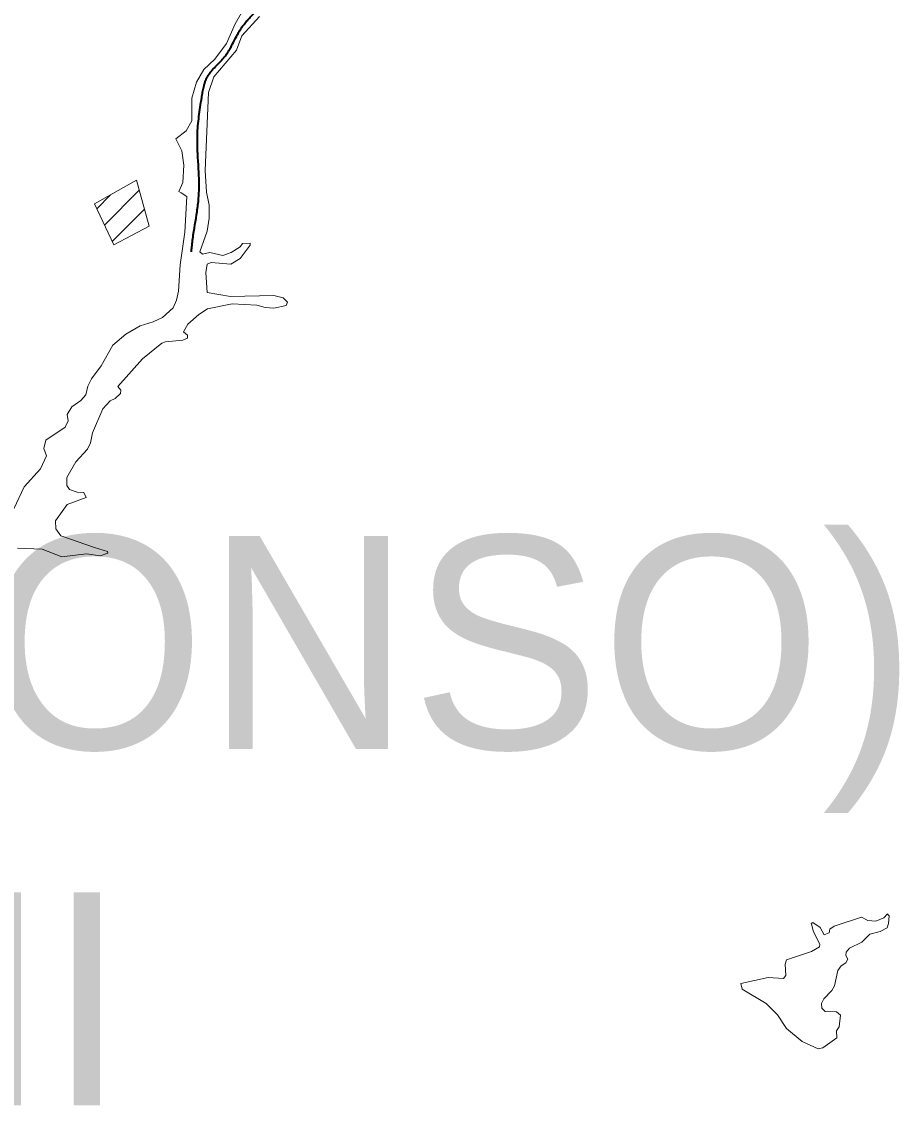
# Model space of a CAD drawing. Extents: x 553962 to 842807, y 8883888 to 9032388.
# Drawn here: x 581768 to 583830, y 8913310 to 8915863 of the extents above; entities that cross this region are included whole.
import ezdxf

# ---------------------------------------------------------------- set-up
doc = ezdxf.new("R2010")
doc.units = 0
doc.header["$LTSCALE"] = 200
doc.linetypes.add('LONG_DASH_SHORT_DASH', pattern=[9.9, 6, -1.2, 1.5, -1.2])
doc.layers.add('6', color=7, linetype='Continuous', lineweight=13)

msp = doc.modelspace()

# ---------------------------------------------------------------- linework, layer by layer
at = {"layer": '6'}
for p, q in [((581962.7, 8915385), (582044.4, 8915466.7)), ((581944.6, 8915423.4), (581977, 8915455.8)), ((581980.9, 8915346.6), (582056.6, 8915422.3))]:
    msp.add_line(p, q, dxfattribs=at)
for points in [[(582311.8, 8915907.8), (582284.6, 8915883.4), (582269.3, 8915857.9), (582249.3, 8915811.2), (582221.8, 8915774.3), (582196.3, 8915750.1), (582178.4, 8915720.3), (582168.2, 8915682.9), (582167.8, 8915629.8), (582154.6, 8915606.4), (582129.9, 8915587.7)], [(582304.8, 8915340.4), (582304.8, 8915342), (582286.6, 8915341.9), (582281.6, 8915334.1), (582260.5, 8915320.6), (582240.9, 8915313.3), (582210.3, 8915320.1), (582192.5, 8915316.3), (582187, 8915321.8), (582203.9, 8915370.3), (582208.2, 8915401), (582208.2, 8915431.4), (582202.2, 8915462), (582198.8, 8915513), (582207.3, 8915696.3), (582219.6, 8915733), (582273.1, 8915795.9), (582285.5, 8915829.1), (582327.1, 8915874.5)], [(582129.9, 8915587.7), (582144.1, 8915559.5), (582149.1, 8915525.7), (582146.6, 8915485), (582137.2, 8915464.1), (582142.6, 8915460.6)], [(582142.6, 8915460.6), (582156.3, 8915451.8), (582151.7, 8915368), (582140.2, 8915291.2), (582136.8, 8915230), (582131.7, 8915208.4), (582123.6, 8915190.6), (582099, 8915168), (582077, 8915157.4), (582046.3, 8915148), (582013.1, 8915128.4), (581982.5, 8915102.5), (581954.9, 8915054.1), (581931.9, 8915023.4), (581923.5, 8915006.6), (581918.4, 8914986.2), (581907.3, 8914972.5), (581886.1, 8914958.1), (581874.7, 8914940.2), (581877.2, 8914924.9), (581870, 8914910.5), (581824.9, 8914879.9), (581820.3, 8914860), (581826.2, 8914842.6), (581812.2, 8914812), (581773.5, 8914769.9), (581749.7, 8914718.1)], [(582391.7, 8915204.8), (582382.3, 8915213.9), (582360.7, 8915219.8), (582258.7, 8915217.3), (582203.9, 8915226.8), (582200.9, 8915273.4), (582203.5, 8915293.3), (582213.6, 8915297.2), (582259.3, 8915293), (582281.7, 8915306.5), (582304.9, 8915337.4), (582304.8, 8915340.4)], [(581970.7, 8914614.3), (581969.7, 8914618.1), (581939.2, 8914627.2), (581859.8, 8914655.2), (581847.9, 8914671.7), (581847.1, 8914690.5), (581875, 8914728.6), (581919.2, 8914745.3), (581914.2, 8914756.3), (581898.4, 8914757.2), (581880.2, 8914764), (581873.8, 8914772.9), (581874.2, 8914791.6), (581895.4, 8914828.9), (581922.4, 8914858.5), (581929.9, 8914873.6), (581934.2, 8914897), (581958.3, 8914953), (581975.8, 8914971.7), (581987.7, 8914977.7), (582000, 8914989.6), (582001.3, 8914997.2), (581993.7, 8915005.3), (582052.2, 8915070.7), (582097.7, 8915107.2), (582105.8, 8915110.6), (582146.5, 8915114.9), (582157.6, 8915119.6), (582158, 8915125.9), (582147.9, 8915134.4), (582158.4, 8915151.8), (582183.9, 8915174.8), (582204.7, 8915187.9), (582262.2, 8915199.8), (582320.7, 8915196.4), (582340.3, 8915190.9), (582360.7, 8915189.7), (582389.5, 8915195.6), (582392.9, 8915203.7), (582391.7, 8915204.8)], [(581758.3, 8914625.9), (581816.2, 8914623.3), (581862, 8914605.5), (581920.5, 8914612.7), (581952.1, 8914607.6), (581970.7, 8914614.3)], [(583623.7, 8913742.8), (583623.3, 8913744.4), (583627.1, 8913746.3), (583644.5, 8913734.8), (583653.4, 8913717.7), (583665.2, 8913722.5), (583666.7, 8913731.1), (583676.8, 8913738.3), (583741.4, 8913759.2), (583755.9, 8913751.1), (583774.9, 8913749.5), (583793.7, 8913757.9), (583802.4, 8913766.6), (583802.8, 8913766.1)], [(583802.8, 8913766.1), (583806.2, 8913762.1), (583805.2, 8913743.9), (583801.3, 8913733.7), (583784.9, 8913725.3), (583761, 8913718.8), (583741.9, 8913700.6), (583713.4, 8913686.5), (583705, 8913677.2), (583704.9, 8913669.1), (583709.5, 8913660.2), (583704.9, 8913652.1), (583693.4, 8913644.5), (583685.4, 8913633.9), (583677.6, 8913597.6), (583671.8, 8913586.7), (583652.7, 8913567.2), (583647.2, 8913556.2), (583648, 8913545.1), (583655.7, 8913537.4), (583682.8, 8913536.6), (583692.1, 8913529), (583688.8, 8913501.7), (583682.8, 8913491.9), (583683.7, 8913476)], [(583457.8, 8913603.4), (583457.8, 8913603.6), (583522.2, 8913617.7), (583557.9, 8913615.2), (583563.8, 8913622.4), (583562.2, 8913648.7), (583565.1, 8913658.5), (583624.2, 8913678.1), (583642.9, 8913689.1), (583643.7, 8913695.9), (583628.5, 8913724.3), (583623.7, 8913742.8)], [(583565.2, 8913497.4), (583544.3, 8913529.8), (583517.2, 8913556.5), (583460.7, 8913589.7), (583457.8, 8913603.4)], [(583683.7, 8913476), (583650.5, 8913452), (583639.2, 8913449.5), (583602.1, 8913467.3), (583565.2, 8913497.4)]]:
    msp.add_lwpolyline(points, dxfattribs=at)
msp.add_lwpolyline([(581939.3, 8915434.4), (581984.7, 8915338.5), (582067.6, 8915382.2), (582037.9, 8915490.4)], close=True, dxfattribs=at)
at = {"layer": '6', "linetype": 'LONG_DASH_SHORT_DASH', "lineweight": 35}
msp.add_spline([(582166.9, 8915321.8), (582167.5, 8915329.8), (582184.4, 8915456.4), (582181, 8915596.5), (582191.1, 8915684.3), (582204.6, 8915733.2), (582245.1, 8915780.5), (582285.6, 8915849.7), (582314.9, 8915883.4)], degree=3, dxfattribs=at)

# ---------------------------------------------------------------- texts
at = {"layer": '6'}
for s, p in [('(PAULO AFONSO)', (578150.5, 8914154.4)), ('SC-24-X-C-II', (578150.5, 8913317.3))]:
    msp.add_text(s, height=500, dxfattribs=at).set_placement(p)

doc.saveas('drawing.dxf')
